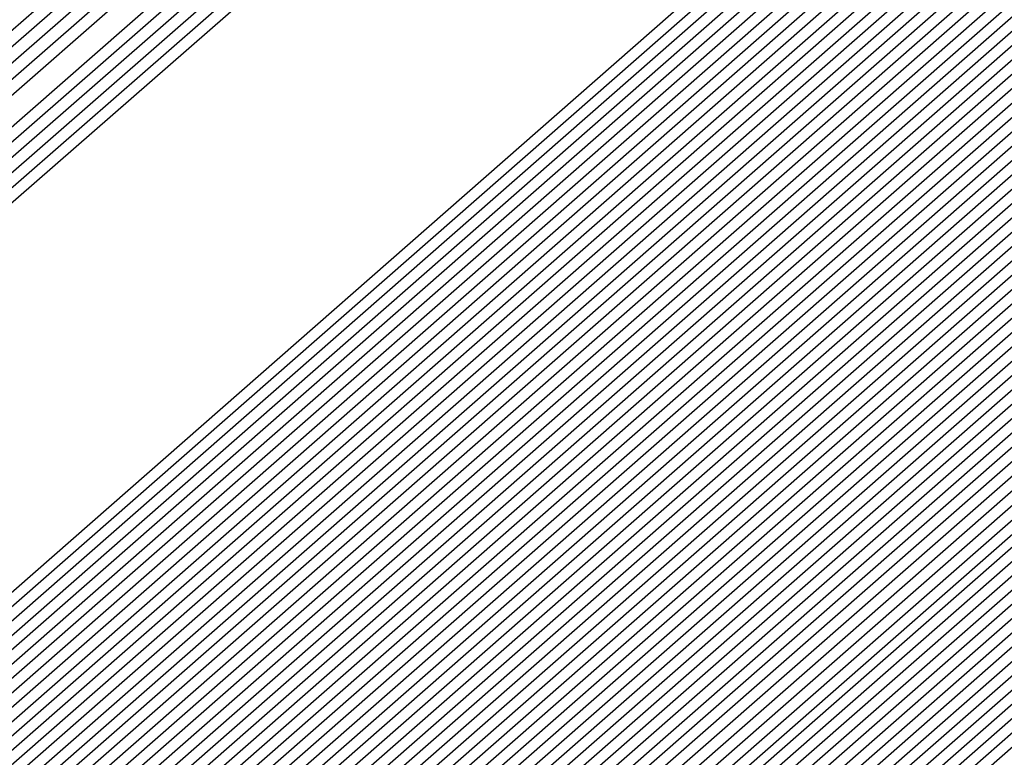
# Model space of a CAD drawing. Extents: x 3249832 to 3255657, y 13789405 to 13793316.
# Tile 1029 of 1056: x 3253212.9001 to 3253212.9677, y 13791261.451 to 13791261.5016. Entities that reach past the tile are written whole.
import ezdxf

# ---------------------------------------------------------------- set-up
doc = ezdxf.new("R2010")
doc.units = 0
doc.header["$LTSCALE"] = 100
doc.header["$MEASUREMENT"] = 0
for name, color, linetype in [('GRATIO_03231_CON', 1, 'CONTINUOUS'), ('GRATIO_0323_ICON', 1, 'CONTINUOUS'), ('TARGETS_EAST', 7, 'CONTINUOUS')]:
    doc.layers.add(name, color=color, linetype=linetype)

# ---------------------------------------------------------------- blocks, each defined once
blk = doc.blocks.new('Gratio_032316_contours')
at = {"layer": 'GRATIO_03231_CON', "color": 1, "linetype": 'Continuous', "flags": 128}
for points in [[(3253179.550267, 13791232.395029), (3253186.874414, 13791238.770013), (3253201.477501, 13791251.518979), (3253219.208231, 13791267.007142), (3253234.457627, 13791280.32933), (3253243.000283, 13791287.791533), (3253246.145111, 13791290.544398), (3253246.584601, 13791290.949743), (3253247.021869, 13791291.379004), (3253250.202537, 13791294.242122), (3253258.882853, 13791301.95866), (3253274.442625, 13791315.738665), (3253292.755901, 13791331.954127), (3253308.320283, 13791345.767528)], [(3253180.165438, 13791232.938016), (3253187.284875, 13791239.131551), (3253201.725162, 13791251.736777), (3253219.339021, 13791267.122277), (3253234.513145, 13791280.378622), (3253243.016437, 13791287.806466), (3253246.146682, 13791290.546762), (3253246.583888, 13791290.950539), (3253247.016449, 13791291.376392), (3253250.166335, 13791294.21318), (3253258.763902, 13791301.857324), (3253274.176051, 13791315.507242), (3253292.315837, 13791331.569332), (3253307.732852, 13791345.251979)], [(3253180.780609, 13791233.481003), (3253187.695336, 13791239.493089), (3253201.972823, 13791251.954576), (3253219.469811, 13791267.237409), (3253234.568663, 13791280.427913), (3253243.03259, 13791287.821399), (3253246.148254, 13791290.549125), (3253246.583174, 13791290.951335), (3253247.01103, 13791291.37378), (3253250.130132, 13791294.184237), (3253258.64495, 13791301.755989), (3253273.909475, 13791315.27582), (3253291.875768, 13791331.184533), (3253307.145422, 13791344.736429)], [(3253181.395779, 13791234.02399), (3253188.105796, 13791239.854627), (3253202.220483, 13791252.172373), (3253219.600605, 13791267.352541), (3253234.62418, 13791280.477205), (3253243.048743, 13791287.836333), (3253246.149825, 13791290.551488), (3253246.582461, 13791290.952131), (3253247.00561, 13791291.371168), (3253250.09393, 13791294.155295), (3253258.525999, 13791301.654654), (3253273.642899, 13791315.044399), (3253291.435703, 13791330.799734), (3253306.557991, 13791344.22088)]]:
    blk.add_lwpolyline(points, dxfattribs=at)
at = {"layer": 'GRATIO_03231_CON', "color": 5, "linetype": 'Continuous', "flags": 128}
for points in [[(3253178.319926, 13791231.309054), (3253186.053494, 13791238.046937), (3253200.982177, 13791251.083383), (3253218.946651, 13791266.776878), (3253234.346592, 13791280.230748), (3253242.967977, 13791287.761666), (3253246.141969, 13791290.539672), (3253246.586028, 13791290.948151), (3253247.021068, 13791291.373941), (3253250.18182, 13791294.217704), (3253258.80647, 13791301.883558), (3253274.269372, 13791315.565571), (3253292.489554, 13791331.617619), (3253308.022214, 13791345.183537)], [(3253177.704756, 13791230.766067), (3253185.643033, 13791237.685398), (3253200.734516, 13791250.865585), (3253218.815861, 13791266.661746), (3253234.291074, 13791280.181456), (3253242.951823, 13791287.746732), (3253246.140397, 13791290.537309), (3253246.586741, 13791290.947355), (3253247.014362, 13791291.365837), (3253250.12102, 13791294.160915), (3253258.59804, 13791301.695547), (3253273.796257, 13791315.143359), (3253291.704555, 13791330.920638), (3253306.971337, 13791344.254342)], [(3253177.089585, 13791230.22308), (3253185.232573, 13791237.323861), (3253200.486855, 13791250.647788), (3253218.685071, 13791266.546611), (3253234.235555, 13791280.132165), (3253242.93567, 13791287.731799), (3253246.138826, 13791290.534946), (3253246.587455, 13791290.946559), (3253247.007656, 13791291.357733), (3253250.060221, 13791294.104125), (3253258.389611, 13791301.507537), (3253273.323142, 13791314.721148), (3253290.919561, 13791330.223658), (3253305.920461, 13791343.325148)], [(3253176.474414, 13791229.680093), (3253184.822112, 13791236.962323), (3253200.239195, 13791250.429989), (3253218.554281, 13791266.431479), (3253234.180037, 13791280.082873), (3253242.919516, 13791287.716865), (3253246.137255, 13791290.532583), (3253246.588168, 13791290.945763), (3253247.000951, 13791291.349628), (3253249.999421, 13791294.047336), (3253258.181181, 13791301.319527), (3253272.850028, 13791314.298938), (3253290.134562, 13791329.526677), (3253304.869584, 13791342.395954)], [(3253175.244073, 13791228.594119), (3253184.001191, 13791236.239247), (3253199.743873, 13791249.994392), (3253218.292697, 13791266.201212), (3253234.069002, 13791279.984291), (3253242.887209, 13791287.686999), (3253246.134112, 13791290.527856), (3253246.589595, 13791290.944171), (3253246.987539, 13791291.33342), (3253249.877822, 13791293.933757), (3253257.764321, 13791300.943507), (3253271.903798, 13791313.454514), (3253288.564569, 13791328.132716), (3253302.767831, 13791340.537565)], [(3253196.577061, 13791247.036147), (3253203.471051, 13791253.193803), (3253218.759506, 13791266.601258), (3253234.069714, 13791279.984133), (3253242.887716, 13791287.686623), (3253246.134624, 13791290.527313), (3253246.590308, 13791290.943375), (3253246.980833, 13791291.325315), (3253249.817023, 13791293.876967), (3253257.555891, 13791300.755497), (3253271.430682, 13791313.032305), (3253287.77957, 13791327.435736), (3253301.716954, 13791339.608371)], [(3253196.710569, 13791247.152543), (3253203.58621, 13791253.293811), (3253218.83398, 13791266.665582), (3253234.103448, 13791280.012829), (3253242.898008, 13791287.694797), (3253246.136358, 13791290.527838), (3253246.591022, 13791290.942579), (3253246.974128, 13791291.317211), (3253249.756224, 13791293.820178), (3253257.347461, 13791300.567486), (3253270.957567, 13791312.610093), (3253286.994572, 13791326.738755), (3253300.666077, 13791338.679176)], [(3253196.844077, 13791247.26894), (3253203.701371, 13791253.393818), (3253218.908454, 13791266.729905), (3253234.137183, 13791280.041526), (3253242.9083, 13791287.702971), (3253246.138093, 13791290.528363), (3253246.591735, 13791290.941783), (3253246.967422, 13791291.309107), (3253249.695424, 13791293.763388), (3253257.139032, 13791300.379476), (3253270.484453, 13791312.187881), (3253286.209573, 13791326.041774), (3253299.615201, 13791337.749981)], [(3253197.111093, 13791247.501735), (3253203.931691, 13791253.593836), (3253219.057401, 13791266.858547), (3253234.204654, 13791280.09892), (3253242.928884, 13791287.71932), (3253246.141561, 13791290.529414), (3253246.593162, 13791290.940191), (3253246.954011, 13791291.292898), (3253249.573825, 13791293.649809), (3253256.722172, 13791300.003456), (3253269.538223, 13791311.34346), (3253284.63958, 13791324.647813), (3253297.513447, 13791335.891592)], [(3253197.244601, 13791247.618131), (3253204.046851, 13791253.693843), (3253219.131875, 13791266.92287), (3253234.238388, 13791280.127617), (3253242.939176, 13791287.727494), (3253246.143296, 13791290.529939), (3253246.593875, 13791290.939395), (3253246.947305, 13791291.284794), (3253249.513026, 13791293.59302), (3253256.513742, 13791299.815445), (3253269.065109, 13791310.92125), (3253283.854581, 13791323.950833), (3253296.46257, 13791334.962398)], [(3253197.378109, 13791247.734529), (3253204.162012, 13791253.793851), (3253219.206348, 13791266.987193), (3253234.272124, 13791280.156313), (3253242.949468, 13791287.735668), (3253246.14503, 13791290.530465), (3253246.594589, 13791290.9386), (3253246.940599, 13791291.27669), (3253249.452226, 13791293.53623), (3253256.305312, 13791299.627435), (3253268.591994, 13791310.499038), (3253283.069583, 13791323.253852), (3253295.411694, 13791334.033204)], [(3253197.511617, 13791247.850926), (3253204.277171, 13791253.893859), (3253219.280822, 13791267.051512), (3253234.305859, 13791280.18501), (3253242.95976, 13791287.743843), (3253246.146765, 13791290.53099), (3253246.595302, 13791290.937804), (3253246.933893, 13791291.268586), (3253249.391427, 13791293.479441), (3253256.096882, 13791299.439425), (3253268.118879, 13791310.076826), (3253282.284588, 13791322.55687), (3253294.360818, 13791333.104009)], [(3253197.778633, 13791248.083719), (3253204.507492, 13791254.093876), (3253219.429769, 13791267.180159), (3253234.373329, 13791280.242404), (3253242.980343, 13791287.760191), (3253246.150233, 13791290.532041), (3253246.596729, 13791290.936212), (3253246.920482, 13791291.252377), (3253249.269828, 13791293.365862), (3253255.680023, 13791299.063404), (3253267.172648, 13791309.232405), (3253280.714591, 13791321.162909), (3253292.259064, 13791331.24562), (3253298.86322, 13791336.863506)], [(3253197.912141, 13791248.200117), (3253204.622651, 13791254.193883), (3253219.504243, 13791267.244478), (3253234.407064, 13791280.271101), (3253242.990635, 13791287.768365), (3253246.151968, 13791290.532566), (3253246.597442, 13791290.935416), (3253246.913776, 13791291.244273), (3253249.209028, 13791293.309072), (3253255.471593, 13791298.875394), (3253266.699533, 13791308.810193), (3253279.929596, 13791320.465926), (3253291.208188, 13791330.316426), (3253297.66843, 13791335.812021)], [(3253198.045649, 13791248.316514), (3253204.737812, 13791254.293891), (3253219.578716, 13791267.308801), (3253234.440798, 13791280.299798), (3253243.000927, 13791287.77654), (3253246.153702, 13791290.533091), (3253246.598156, 13791290.93462), (3253246.907071, 13791291.236168), (3253249.148229, 13791293.252283), (3253255.263163, 13791298.687384), (3253266.226419, 13791308.387983), (3253279.144597, 13791319.768946), (3253290.157311, 13791329.387232), (3253296.473639, 13791334.760535)], [(3253198.179157, 13791248.43291), (3253204.852971, 13791254.393901), (3253219.65319, 13791267.373124), (3253234.474533, 13791280.328495), (3253243.011219, 13791287.784714), (3253246.155437, 13791290.533616), (3253246.598869, 13791290.933824), (3253246.900365, 13791291.228064), (3253249.087429, 13791293.195493), (3253255.054733, 13791298.499374), (3253265.753304, 13791307.965772), (3253278.359599, 13791319.071965), (3253289.106434, 13791328.458038), (3253295.27885, 13791333.70905)], [(3253198.446173, 13791248.665705), (3253205.083292, 13791254.593916), (3253219.802137, 13791267.501766), (3253234.542003, 13791280.385889), (3253243.031803, 13791287.801062), (3253246.158905, 13791290.534667), (3253246.600296, 13791290.932232), (3253246.886954, 13791291.211856), (3253248.96583, 13791293.081914), (3253254.637874, 13791298.123353), (3253264.807075, 13791307.12135), (3253276.789604, 13791317.678004), (3253287.004681, 13791326.599649), (3253292.889269, 13791331.606079), (3253295.951331, 13791334.070942)], [(3253198.579681, 13791248.782102), (3253205.198453, 13791254.693924), (3253219.876611, 13791267.566089), (3253234.575738, 13791280.414585), (3253243.042095, 13791287.809237), (3253246.16064, 13791290.535192), (3253246.60101, 13791290.931436), (3253246.880248, 13791291.203751), (3253248.905031, 13791293.025125), (3253254.429444, 13791297.935343), (3253264.33396, 13791306.699138), (3253276.004607, 13791316.981023), (3253285.953804, 13791325.670454), (3253291.694479, 13791330.554594), (3253294.7416, 13791333.011419)], [(3253198.713189, 13791248.898498), (3253205.313612, 13791254.793933), (3253219.951085, 13791267.630412), (3253234.609474, 13791280.443283), (3253243.052387, 13791287.817411), (3253246.162374, 13791290.535718), (3253246.601723, 13791290.93064), (3253246.873542, 13791291.195647), (3253248.844232, 13791292.968335), (3253254.221014, 13791297.747333), (3253263.860844, 13791306.276928), (3253275.21961, 13791316.284043), (3253284.902928, 13791324.74126), (3253290.499689, 13791329.503109), (3253293.53187, 13791331.951897)], [(3253198.846697, 13791249.014895), (3253205.428774, 13791254.893941), (3253220.025558, 13791267.694732), (3253234.643209, 13791280.47198), (3253243.062679, 13791287.825585), (3253246.164109, 13791290.536243), (3253246.602436, 13791290.929844), (3253246.866836, 13791291.187543), (3253248.783432, 13791292.911546), (3253254.012584, 13791297.559322), (3253263.387729, 13791305.854716), (3253274.434612, 13791315.58706), (3253283.852051, 13791323.812065), (3253289.304899, 13791328.451623), (3253292.322139, 13791330.892375), (3253295.398785, 13791333.387147)], [(3253199.113713, 13791249.247691), (3253205.659094, 13791255.093956), (3253220.174506, 13791267.823378), (3253234.710679, 13791280.529373), (3253243.083262, 13791287.841934), (3253246.167577, 13791290.537293), (3253246.603863, 13791290.928252), (3253246.853425, 13791291.171334), (3253248.661833, 13791292.797967), (3253253.595725, 13791297.183302), (3253262.4415, 13791305.010294), (3253272.864616, 13791314.193099), (3253281.750298, 13791321.953677), (3253286.915319, 13791326.348653), (3253289.902678, 13791328.77333), (3253293.186926, 13791331.457682)], [(3253199.247221, 13791249.364086), (3253205.774253, 13791255.193966), (3253220.248979, 13791267.887697), (3253234.744414, 13791280.558071), (3253243.093554, 13791287.850108), (3253246.169312, 13791290.537819), (3253246.604577, 13791290.927456), (3253246.846719, 13791291.16323), (3253248.601034, 13791292.741177), (3253253.387295, 13791296.995292), (3253261.968385, 13791304.588083), (3253272.07962, 13791313.496119), (3253280.699421, 13791321.024482), (3253285.720529, 13791325.297167), (3253288.692948, 13791327.713808), (3253292.080997, 13791330.492949), (3253297.619173, 13791335.1971)], [(3253199.380729, 13791249.480484), (3253205.889415, 13791255.293974), (3253220.323453, 13791267.95202), (3253234.778148, 13791280.586767), (3253243.103846, 13791287.858282), (3253246.171046, 13791290.538344), (3253246.60529, 13791290.92666), (3253246.840014, 13791291.155126), (3253248.540234, 13791292.684388), (3253253.178865, 13791296.807282), (3253261.495269, 13791304.165872), (3253271.294621, 13791312.799138), (3253279.648544, 13791320.095288), (3253284.525739, 13791324.245682), (3253287.483217, 13791326.654286), (3253290.975067, 13791329.528217), (3253296.715246, 13791334.410219)], [(3253199.514237, 13791249.596881), (3253206.004574, 13791255.393981), (3253220.397926, 13791268.016343), (3253234.811884, 13791280.615464), (3253243.114138, 13791287.866456), (3253246.172781, 13791290.538869), (3253246.606003, 13791290.925864), (3253246.833308, 13791291.147021), (3253248.479435, 13791292.627598), (3253252.970435, 13791296.619271), (3253261.022155, 13791303.743661), (3253270.509624, 13791312.102158), (3253278.597668, 13791319.166094), (3253283.330949, 13791323.194197), (3253286.273487, 13791325.594763), (3253289.869138, 13791328.563484), (3253295.81132, 13791333.62334)], [(3253199.781252, 13791249.829674), (3253206.234894, 13791255.593998), (3253220.546874, 13791268.144986), (3253234.879353, 13791280.672858), (3253243.134722, 13791287.882805), (3253246.176249, 13791290.53992), (3253246.60743, 13791290.924272), (3253246.819896, 13791291.130813), (3253248.357836, 13791292.514019), (3253252.553575, 13791296.243251), (3253260.075926, 13791302.899239), (3253268.939629, 13791310.708195), (3253276.495915, 13791317.307705), (3253280.941369, 13791321.091226), (3253283.854026, 13791323.475719), (3253287.657279, 13791326.63402), (3253294.003467, 13791332.049579)], [(3253199.91476, 13791249.946072), (3253206.350054, 13791255.694006), (3253220.621347, 13791268.209309), (3253234.913089, 13791280.701555), (3253243.145014, 13791287.890979), (3253246.177984, 13791290.540445), (3253246.608144, 13791290.923477), (3253246.813191, 13791291.122709), (3253248.297036, 13791292.45723), (3253252.345146, 13791296.055241), (3253259.60281, 13791302.477028), (3253268.154633, 13791310.011214), (3253275.445038, 13791316.37851), (3253279.746579, 13791320.03974), (3253282.644295, 13791322.416197), (3253286.55135, 13791325.669287), (3253293.099541, 13791331.2627), (3253300.795214, 13791337.869235)], [(3253200.048268, 13791250.062469), (3253206.465215, 13791255.794014), (3253220.695821, 13791268.273632), (3253234.946824, 13791280.730252), (3253243.155306, 13791287.899153), (3253246.179718, 13791290.540971), (3253246.608857, 13791290.922681), (3253246.806485, 13791291.114604), (3253248.236237, 13791292.40044), (3253252.136716, 13791295.86723), (3253259.129695, 13791302.054816), (3253267.369634, 13791309.314234), (3253274.394161, 13791315.449316), (3253278.551789, 13791318.988255), (3253281.434565, 13791321.356674), (3253285.44542, 13791324.704555), (3253292.195614, 13791330.475819), (3253300.12972, 13791337.290156)], [(3253200.181776, 13791250.178867), (3253206.580374, 13791255.894021), (3253220.770295, 13791268.337951), (3253234.980558, 13791280.758949), (3253243.165597, 13791287.907327), (3253246.181453, 13791290.541496), (3253246.609571, 13791290.921885), (3253246.799779, 13791291.1065), (3253248.175437, 13791292.34365), (3253251.928286, 13791295.67922), (3253258.656581, 13791301.632605), (3253266.584637, 13791308.617253), (3253273.343284, 13791314.520121), (3253277.356999, 13791317.93677), (3253280.224834, 13791320.297152), (3253284.339491, 13791323.739822), (3253291.291688, 13791329.688939), (3253299.464229, 13791336.711079)], [(3253200.448792, 13791250.41166), (3253206.810695, 13791256.094039), (3253220.919242, 13791268.466597), (3253235.048029, 13791280.816343), (3253243.186181, 13791287.923676), (3253246.184922, 13791290.542546), (3253246.610997, 13791290.920293), (3253246.786368, 13791291.090291), (3253248.053838, 13791292.230072), (3253251.511426, 13791295.3032), (3253257.71035, 13791300.788183), (3253265.014642, 13791307.223292), (3253271.241531, 13791312.661733), (3253274.967419, 13791315.833799), (3253277.805373, 13791318.178108), (3253282.127631, 13791321.810358), (3253289.483835, 13791328.115179), (3253298.133244, 13791335.552923)], [(3253200.5823, 13791250.528057), (3253206.925856, 13791256.194046), (3253220.993715, 13791268.530917), (3253235.081764, 13791280.845039), (3253243.196473, 13791287.93185), (3253246.186656, 13791290.543072), (3253246.611711, 13791290.919497), (3253246.779662, 13791291.082187), (3253247.993039, 13791292.173282), (3253251.302996, 13791295.11519), (3253257.237236, 13791300.365972), (3253264.229644, 13791306.52631), (3253270.190655, 13791311.732538), (3253273.772629, 13791314.782314), (3253276.595643, 13791317.118585), (3253281.021702, 13791320.845625), (3253288.579908, 13791327.328299), (3253297.467752, 13791334.973846)], [(3253200.715808, 13791250.644455), (3253207.041015, 13791256.294056), (3253221.068189, 13791268.59524), (3253235.115498, 13791280.873737), (3253243.206765, 13791287.940024), (3253246.18839, 13791290.543597), (3253246.612424, 13791290.918701), (3253246.772956, 13791291.074083), (3253247.93224, 13791292.116492), (3253251.094567, 13791294.927179), (3253256.764121, 13791299.943761), (3253263.444647, 13791305.82933), (3253269.139778, 13791310.803344), (3253272.577839, 13791313.730828), (3253275.385912, 13791316.059063), (3253279.915773, 13791319.880893), (3253287.675982, 13791326.541418), (3253296.802261, 13791334.394769)], [(3253200.849316, 13791250.760851), (3253207.156176, 13791256.394064), (3253221.142663, 13791268.659563), (3253235.149234, 13791280.902434), (3253243.217057, 13791287.948199), (3253246.190125, 13791290.544122), (3253246.613138, 13791290.917905), (3253246.766251, 13791291.065979), (3253247.87144, 13791292.059703), (3253250.886137, 13791294.739169), (3253256.291006, 13791299.52155), (3253262.659648, 13791305.132348), (3253268.088901, 13791309.87415), (3253271.383048, 13791312.679343), (3253274.176182, 13791314.999541), (3253278.809843, 13791318.91616), (3253286.772056, 13791325.754539), (3253296.136767, 13791333.81569)], [(3253201.116332, 13791250.993646), (3253207.386497, 13791256.594079), (3253221.29161, 13791268.788205), (3253235.216703, 13791280.959827), (3253243.237641, 13791287.964547), (3253246.193594, 13791290.545173), (3253246.614564, 13791290.916313), (3253246.752839, 13791291.04977), (3253247.749841, 13791291.946124), (3253250.469277, 13791294.363148), (3253255.344776, 13791298.677128), (3253261.089654, 13791303.738387), (3253265.987148, 13791308.015761), (3253268.993468, 13791310.576372), (3253271.756721, 13791312.880496), (3253276.597984, 13791316.986696), (3253284.964203, 13791324.180778), (3253294.805784, 13791332.657536)], [(3253201.24984, 13791251.110043), (3253207.501656, 13791256.694088), (3253221.366084, 13791268.852528), (3253235.250439, 13791280.988525), (3253243.247933, 13791287.972721), (3253246.195328, 13791290.545698), (3253246.615278, 13791290.915517), (3253246.746134, 13791291.041666), (3253247.689042, 13791291.889334), (3253250.260847, 13791294.175138), (3253254.871662, 13791298.254917), (3253260.304656, 13791303.041406), (3253264.936271, 13791307.086566), (3253267.798678, 13791309.524887), (3253270.54699, 13791311.820974), (3253275.492055, 13791316.021963), (3253284.060277, 13791323.393899), (3253294.140291, 13791332.078457)], [(3253201.383348, 13791251.226439), (3253207.616817, 13791256.794096), (3253221.440557, 13791268.916851), (3253235.284174, 13791281.017221), (3253243.258224, 13791287.980896), (3253246.197062, 13791290.546223), (3253246.615991, 13791290.914721), (3253246.739428, 13791291.033562), (3253247.628242, 13791291.832545), (3253250.052417, 13791293.987128), (3253254.398546, 13791297.832706), (3253259.519659, 13791302.344425), (3253263.885395, 13791306.157372), (3253266.603888, 13791308.473402), (3253269.33726, 13791310.761452), (3253274.386125, 13791315.057231), (3253283.156349, 13791322.607018), (3253293.474799, 13791331.49938)], [(3253201.516856, 13791251.342836), (3253207.731977, 13791256.894104), (3253221.515031, 13791268.98117), (3253235.317908, 13791281.045918), (3253243.268516, 13791287.98907), (3253246.198797, 13791290.546749), (3253246.616705, 13791290.913925), (3253246.732722, 13791291.025457), (3253247.567443, 13791291.775755), (3253249.843988, 13791293.799118), (3253253.925432, 13791297.410495), (3253258.734661, 13791301.647445), (3253262.834518, 13791305.228178), (3253265.409098, 13791307.421916), (3253268.127529, 13791309.701929), (3253273.280196, 13791314.092498), (3253282.252423, 13791321.820138), (3253292.809306, 13791330.920303), (3253301.810882, 13791338.630682)], [(3253201.783872, 13791251.575631), (3253207.962297, 13791257.094121), (3253221.663978, 13791269.109817), (3253235.385379, 13791281.103312), (3253243.2891, 13791288.005418), (3253246.202266, 13791290.547799), (3253246.618132, 13791290.912333), (3253246.719311, 13791291.009249), (3253247.445844, 13791291.662176), (3253249.427128, 13791293.423097), (3253252.979202, 13791296.566073), (3253257.164667, 13791300.253483), (3253260.732765, 13791303.369789), (3253263.019518, 13791305.318945), (3253265.708069, 13791307.582885), (3253271.068337, 13791312.163033), (3253280.44457, 13791320.246378), (3253291.478323, 13791329.762148), (3253300.885471, 13791337.825133)], [(3253201.91738, 13791251.692027), (3253208.077456, 13791257.194129), (3253221.738452, 13791269.174136), (3253235.419113, 13791281.132009), (3253243.299392, 13791288.013593), (3253246.204, 13791290.548325), (3253246.618845, 13791290.911537), (3253246.712605, 13791291.001144), (3253247.385044, 13791291.605387), (3253249.218698, 13791293.235087), (3253252.506087, 13791296.143862), (3253256.379669, 13791299.556502), (3253259.681888, 13791302.440594), (3253261.824728, 13791304.26746), (3253264.498338, 13791306.523363), (3253269.962407, 13791311.198301), (3253279.540643, 13791319.459498), (3253290.812829, 13791329.183071), (3253300.422766, 13791337.422359)], [(3253202.050886, 13791251.808424), (3253208.192618, 13791257.294136), (3253221.812925, 13791269.238459), (3253235.452849, 13791281.160706), (3253243.309684, 13791288.021767), (3253246.205734, 13791290.54885), (3253246.619558, 13791290.910741), (3253246.705899, 13791290.99304), (3253247.324245, 13791291.548597), (3253249.010269, 13791293.047077), (3253252.032972, 13791295.72165), (3253255.594672, 13791298.859521), (3253258.631011, 13791301.5114), (3253260.629938, 13791303.215975), (3253263.288608, 13791305.46384), (3253268.856478, 13791310.233569), (3253278.636718, 13791318.672617), (3253290.147338, 13791328.603992), (3253299.96006, 13791337.019585)], [(3253222.189727, 13791268.956195), (3253208.471011, 13791257.206985), (3253202.184394, 13791251.924823), (3253202.184394, 13791251.924822), (3253208.307777, 13791257.394144), (3253221.887399, 13791269.302782)], [(3253222.336854, 13791269.086923), (3253208.700353, 13791257.408126), (3253202.451409, 13791252.157615), (3253202.45141, 13791252.157615), (3253208.538097, 13791257.594161), (3253222.036346, 13791269.431424)], [(3253222.410417, 13791269.152286), (3253208.815023, 13791257.508695), (3253202.584921, 13791252.274011), (3253202.584918, 13791252.274013), (3253208.653258, 13791257.694169), (3253222.11082, 13791269.495747)], [(3253222.483981, 13791269.217651), (3253208.92969, 13791257.609264), (3253202.718428, 13791252.390411), (3253202.718426, 13791252.39041), (3253208.768418, 13791257.794177), (3253222.185294, 13791269.560071)], [(3253222.557544, 13791269.283014), (3253209.044361, 13791257.709832), (3253202.851936, 13791252.506807), (3253202.851934, 13791252.506806), (3253208.883579, 13791257.894186), (3253222.259767, 13791269.62439)], [(3253222.704671, 13791269.413741), (3253209.273702, 13791257.91097), (3253203.118951, 13791252.739602), (3253203.11895, 13791252.739601), (3253209.113899, 13791258.094202), (3253222.408715, 13791269.753036)], [(3253222.778233, 13791269.479104), (3253209.388373, 13791258.011542), (3253203.252459, 13791252.855998), (3253203.252458, 13791252.855998), (3253209.229059, 13791258.194209), (3253222.483188, 13791269.817355)], [(3253222.851796, 13791269.544469), (3253209.503043, 13791258.112111), (3253203.385966, 13791252.972394), (3253203.385966, 13791252.972394), (3253209.34422, 13791258.294219), (3253222.557662, 13791269.881678)], [(3253222.92536, 13791269.609832), (3253209.617714, 13791258.21268), (3253203.519474, 13791253.08879), (3253203.519474, 13791253.088791), (3253209.459379, 13791258.394226), (3253222.632135, 13791269.946001)], [(3253294.555932, 13791331.784818), (3253282.651333, 13791321.302735), (3253268.603203, 13791309.014447), (3253256.633797, 13791298.600272), (3253249.913733, 13791292.816087), (3253247.407106, 13791290.719974), (3253247.026376, 13791290.445568), (3253246.628672, 13791290.097267), (3253243.849802, 13791287.662521), (3253236.270245, 13791281.099544), (3253223.072487, 13791269.740559), (3253209.847055, 13791258.413819), (3253203.786489, 13791253.321586), (3253203.78649, 13791253.321586), (3253209.689707, 13791258.594234), (3253222.78114, 13791270.074575), (3253235.891608, 13791281.53353), (3253243.79641, 13791288.432975), (3253249.048806, 13791292.998606), (3253256.146548, 13791299.147074), (3253268.135158, 13791309.529006), (3253282.251274, 13791321.730918), (3253294.279297, 13791332.073309)], [(3253294.303412, 13791331.566983), (3253282.46184, 13791321.140397), (3253268.488083, 13791308.917171), (3253256.582029, 13791298.558148), (3253249.897517, 13791292.804611), (3253247.40414, 13791290.719612), (3253247.02543, 13791290.446644), (3253246.629001, 13791290.099378), (3253243.858784, 13791287.672183), (3253236.302787, 13791281.129602), (3253223.14605, 13791269.805922), (3253209.961726, 13791258.514388), (3253203.919997, 13791253.437981), (3253203.919998, 13791253.437982), (3253209.804872, 13791258.694236), (3253222.855652, 13791270.138852), (3253235.925472, 13791281.562076), (3253243.805117, 13791288.439206), (3253249.036009, 13791292.985734), (3253256.097231, 13791299.102201), (3253268.022476, 13791309.42905), (3253282.06389, 13791321.566318), (3253294.028242, 13791331.853946)], [(3253294.050892, 13791331.349147), (3253282.272347, 13791320.978058), (3253268.372959, 13791308.819897), (3253256.53026, 13791298.516025), (3253249.8813, 13791292.793135), (3253247.401173, 13791290.719249), (3253247.024485, 13791290.447721), (3253246.629331, 13791290.101489), (3253243.867765, 13791287.681844), (3253236.335328, 13791281.15966), (3253223.219613, 13791269.871285), (3253210.076396, 13791258.614957), (3253204.053508, 13791253.554381), (3253204.053506, 13791253.554379), (3253209.920037, 13791258.79424), (3253222.930167, 13791270.20313), (3253235.959336, 13791281.590624), (3253243.813823, 13791288.445438), (3253249.023211, 13791292.972861), (3253256.047914, 13791299.057326), (3253267.909792, 13791309.329092), (3253281.876511, 13791321.401718), (3253293.777187, 13791331.634584)], [(3253293.798373, 13791331.131311), (3253282.082854, 13791320.815718), (3253268.257836, 13791308.722622), (3253256.478491, 13791298.473901), (3253249.865083, 13791292.781659), (3253247.398206, 13791290.718887), (3253247.023539, 13791290.448797), (3253246.629661, 13791290.1036), (3253243.876746, 13791287.691505), (3253236.367871, 13791281.189718), (3253223.293177, 13791269.93665), (3253210.191067, 13791258.715525), (3253204.187016, 13791253.670777), (3253204.187014, 13791253.670777), (3253210.035202, 13791258.894242), (3253223.004679, 13791270.267407), (3253235.993201, 13791281.619171), (3253243.82253, 13791288.45167), (3253249.010414, 13791292.959989), (3253255.998597, 13791299.012453), (3253267.79711, 13791309.229136), (3253281.689131, 13791321.237116), (3253293.526131, 13791331.41522)], [(3253281.703867, 13791320.491041), (3253268.027588, 13791308.528072), (3253256.374954, 13791298.389654), (3253249.83265, 13791292.758707), (3253247.392273, 13791290.718163), (3253247.021649, 13791290.45095), (3253246.63032, 13791290.107823), (3253243.894709, 13791287.710827), (3253236.432955, 13791281.249833), (3253223.440304, 13791270.067378), (3253210.420408, 13791258.916665), (3253204.454031, 13791253.903573), (3253204.45403, 13791253.90357), (3253210.265496, 13791259.094286), (3253223.15342, 13791270.396274), (3253236.059978, 13791281.677323), (3253243.494674, 13791288.169109), (3253246.236293, 13791290.558915), (3253246.630942, 13791290.897916), (3253246.976878, 13791291.192818), (3253249.380962, 13791293.27243), (3253255.902209, 13791298.921086), (3253267.57241, 13791309.028745), (3253281.314456, 13791320.907856)], [(3253281.514374, 13791320.328701), (3253267.912464, 13791308.430798), (3253256.323186, 13791298.34753), (3253249.816433, 13791292.747232), (3253247.389307, 13791290.7178), (3253247.020703, 13791290.452026), (3253246.63065, 13791290.109934), (3253243.90369, 13791287.720489), (3253236.465497, 13791281.279891), (3253223.513867, 13791270.132741), (3253210.535079, 13791259.017233), (3253204.587539, 13791254.019969), (3253204.587538, 13791254.019968), (3253210.380657, 13791259.194295), (3253223.22789, 13791270.460601), (3253236.093697, 13791281.706031), (3253243.504926, 13791288.177315), (3253246.237927, 13791290.559532), (3253246.631434, 13791290.897348), (3253246.975681, 13791291.190435), (3253249.366914, 13791293.25849), (3253255.852885, 13791298.876217), (3253267.459724, 13791308.928789), (3253281.127076, 13791320.743256)], [(3253281.324881, 13791320.166363), (3253267.797344, 13791308.333522), (3253256.271417, 13791298.305406), (3253249.800217, 13791292.735756), (3253247.38634, 13791290.717438), (3253247.019758, 13791290.453103), (3253246.630979, 13791290.112045), (3253243.912671, 13791287.73015), (3253236.498039, 13791281.309949), (3253223.587429, 13791270.198103), (3253210.64975, 13791259.117804), (3253204.721046, 13791254.136365), (3253204.721046, 13791254.136365), (3253210.495817, 13791259.294303), (3253223.302356, 13791270.524924), (3253236.127417, 13791281.734739), (3253243.515178, 13791288.185521), (3253246.239562, 13791290.56015), (3253246.631926, 13791290.896781), (3253246.974483, 13791291.188052), (3253249.352866, 13791293.24455), (3253255.803561, 13791298.831348), (3253267.347038, 13791308.828835), (3253280.939697, 13791320.578654)], [(3253281.135387, 13791320.004024), (3253267.68222, 13791308.236247), (3253256.219649, 13791298.263283), (3253249.784, 13791292.72428), (3253247.383374, 13791290.717076), (3253247.018812, 13791290.454179), (3253246.631309, 13791290.114156), (3253243.921652, 13791287.739811), (3253236.530581, 13791281.340006), (3253223.660992, 13791270.263468), (3253210.76442, 13791259.218373), (3253204.854554, 13791254.25276), (3253204.854554, 13791254.252763), (3253210.610976, 13791259.394313), (3253223.376826, 13791270.589251), (3253236.161137, 13791281.763447), (3253243.52543, 13791288.193726), (3253246.241196, 13791290.560768), (3253246.632418, 13791290.896213), (3253246.973286, 13791291.185668), (3253249.338818, 13791293.230609), (3253255.754237, 13791298.786479), (3253267.234354, 13791308.728879), (3253280.752313, 13791320.414054)], [(3253267.451973, 13791308.041697), (3253256.116111, 13791298.179035), (3253249.751567, 13791292.701328), (3253247.377441, 13791290.716351), (3253247.016922, 13791290.456332), (3253246.631968, 13791290.118378), (3253243.939615, 13791287.759133), (3253236.595665, 13791281.400121), (3253223.808119, 13791270.394196), (3253210.993761, 13791259.419512), (3253205.121569, 13791254.485556), (3253205.12157, 13791254.485556), (3253210.841294, 13791259.59433), (3253223.525766, 13791270.717901), (3253236.228576, 13791281.820863), (3253243.545933, 13791288.210138), (3253246.244464, 13791290.562004), (3253246.633402, 13791290.895078), (3253246.970892, 13791291.180901), (3253249.310721, 13791293.202729), (3253255.655588, 13791298.696741), (3253267.008982, 13791308.528971)], [(3253267.336849, 13791307.944423), (3253256.064342, 13791298.136912), (3253249.73535, 13791292.689852), (3253247.374474, 13791290.715989), (3253247.015976, 13791290.457408), (3253246.632298, 13791290.120489), (3253243.948596, 13791287.768794), (3253236.628207, 13791281.430179), (3253223.881683, 13791270.459559), (3253211.108432, 13791259.520081), (3253205.255077, 13791254.601952), (3253205.255078, 13791254.601953), (3253210.956454, 13791259.694338), (3253223.600232, 13791270.782228), (3253236.262295, 13791281.84957), (3253243.556185, 13791288.218343), (3253246.246098, 13791290.562622), (3253246.633894, 13791290.89451), (3253246.969694, 13791291.178518), (3253249.296673, 13791293.188789), (3253255.606265, 13791298.651872), (3253266.896298, 13791308.429015)], [(3253267.221725, 13791307.847149), (3253256.012575, 13791298.094788), (3253249.719134, 13791292.678376), (3253247.371507, 13791290.715627), (3253247.015031, 13791290.458484), (3253246.632628, 13791290.1226), (3253243.957577, 13791287.778456), (3253236.66075, 13791281.460237), (3253223.955246, 13791270.524922), (3253211.223103, 13791259.62065), (3253205.388584, 13791254.718352), (3253205.388586, 13791254.718351), (3253211.071615, 13791259.794345), (3253223.674701, 13791270.846551), (3253236.296016, 13791281.878279), (3253243.566437, 13791288.226549), (3253246.247732, 13791290.56324), (3253246.634385, 13791290.893942), (3253246.968497, 13791291.176134), (3253249.282624, 13791293.174848), (3253255.55694, 13791298.607003), (3253266.783612, 13791308.329061)], [(3253267.106605, 13791307.749872), (3253255.960806, 13791298.052664), (3253249.702917, 13791292.6669), (3253247.368541, 13791290.715265), (3253247.014086, 13791290.459561), (3253246.632957, 13791290.124712), (3253243.966559, 13791287.788117), (3253236.693292, 13791281.490295), (3253224.02881, 13791270.590287), (3253211.337773, 13791259.72122), (3253205.522092, 13791254.834748), (3253205.522094, 13791254.834746), (3253211.186774, 13791259.894355), (3253223.749171, 13791270.910878), (3253236.329735, 13791281.906987), (3253243.576689, 13791288.234755), (3253246.249366, 13791290.563858), (3253246.634877, 13791290.893375), (3253246.9673, 13791291.173751), (3253249.268576, 13791293.160908), (3253255.507616, 13791298.562134), (3253266.670926, 13791308.229105)], [(3253266.876357, 13791307.555324), (3253255.857268, 13791297.968417), (3253249.670483, 13791292.643948), (3253247.362608, 13791290.71454), (3253247.012195, 13791290.461714), (3253246.633616, 13791290.128934), (3253243.984521, 13791287.807439), (3253236.758376, 13791281.55041), (3253224.175936, 13791270.721014), (3253211.567115, 13791259.922358), (3253205.789111, 13791255.067539), (3253205.78911, 13791255.067541), (3253211.417093, 13791260.094372), (3253223.898111, 13791271.039528), (3253236.397174, 13791281.964402), (3253243.597192, 13791288.251166), (3253246.252634, 13791290.565094), (3253246.635861, 13791290.892239), (3253246.964905, 13791291.168984), (3253249.240479, 13791293.133027), (3253255.408968, 13791298.472396), (3253266.445556, 13791308.029197)], [(3253266.761233, 13791307.458048), (3253255.8055, 13791297.926293), (3253249.654267, 13791292.632473), (3253247.359641, 13791290.714178), (3253247.011249, 13791290.46279), (3253246.633946, 13791290.131045), (3253243.993502, 13791287.8171), (3253236.790918, 13791281.580467), (3253224.2495, 13791270.786377), (3253211.681785, 13791260.022928), (3253205.922618, 13791255.183939), (3253205.922618, 13791255.183939), (3253211.532252, 13791260.19438), (3253223.972577, 13791271.103855), (3253236.430893, 13791281.993111), (3253243.607444, 13791288.259371), (3253246.254268, 13791290.565712), (3253246.636353, 13791290.891671), (3253246.963708, 13791291.166601), (3253249.226431, 13791293.119087), (3253255.359643, 13791298.427527), (3253266.33287, 13791307.929241)], [(3253266.64611, 13791307.360774), (3253255.753731, 13791297.884169), (3253249.63805, 13791292.620997), (3253247.356675, 13791290.713816), (3253247.010304, 13791290.463866), (3253246.634276, 13791290.133156), (3253244.002484, 13791287.826761), (3253236.82346, 13791281.610525), (3253224.323063, 13791270.85174), (3253211.796456, 13791260.123497), (3253206.056126, 13791255.300335), (3253206.056126, 13791255.300335), (3253211.647411, 13791260.294389), (3253224.047047, 13791271.168178), (3253236.464614, 13791282.021819), (3253243.617696, 13791288.267577), (3253246.255902, 13791290.566329), (3253246.636845, 13791290.891104), (3253246.962511, 13791291.164217), (3253249.212383, 13791293.105147), (3253255.310319, 13791298.382658), (3253266.220186, 13791307.829287)], [(3253266.530986, 13791307.263499), (3253255.701962, 13791297.842046), (3253249.621834, 13791292.609521), (3253247.353708, 13791290.713453), (3253247.009359, 13791290.464943), (3253246.634605, 13791290.135267), (3253244.011465, 13791287.836423), (3253236.856002, 13791281.640583), (3253224.396627, 13791270.917105), (3253211.911126, 13791260.224066), (3253206.189634, 13791255.416731), (3253206.189634, 13791255.416732), (3253211.762573, 13791260.394397), (3253224.121517, 13791271.232505), (3253236.498333, 13791282.050527), (3253243.627948, 13791288.275783), (3253246.257536, 13791290.566947), (3253246.637337, 13791290.890536), (3253246.961314, 13791291.161834), (3253249.198335, 13791293.091206), (3253255.260994, 13791298.337789), (3253266.1075, 13791307.729333)]]:
    blk.add_lwpolyline(points, dxfattribs=at)
at = {"layer": 'GRATIO_0323_ICON', "color": 7, "linetype": 'Continuous', "flags": 128}
for points in [[(3253175.859244, 13791229.137106), (3253184.411652, 13791236.600784), (3253199.991534, 13791250.212191), (3253218.423487, 13791266.316347), (3253234.12452, 13791280.033582), (3253242.903363, 13791287.701932), (3253246.135684, 13791290.53022), (3253246.588881, 13791290.944967), (3253246.994245, 13791291.341524), (3253249.938622, 13791293.990546), (3253257.972751, 13791301.131516), (3253272.376913, 13791313.876726), (3253289.349564, 13791328.829697), (3253303.818707, 13791341.466759)], [(3253182.01095, 13791234.566977), (3253188.516256, 13791240.216165), (3253202.468144, 13791252.390171), (3253219.731395, 13791267.467676), (3253234.679698, 13791280.526496), (3253243.064897, 13791287.851266), (3253246.151396, 13791290.553851), (3253246.581747, 13791290.952927), (3253247.000191, 13791291.368556), (3253250.057728, 13791294.126352), (3253258.407048, 13791301.553319), (3253273.376322, 13791314.812978), (3253290.995638, 13791330.414939), (3253305.970561, 13791343.705329)], [(3253196.977585, 13791247.385338), (3253203.81653, 13791253.493826), (3253218.982927, 13791266.794228), (3253234.170919, 13791280.070222), (3253242.918592, 13791287.711146), (3253246.139827, 13791290.528889), (3253246.592449, 13791290.940987), (3253246.960716, 13791291.301003), (3253249.634624, 13791293.706599), (3253256.930602, 13791300.191466), (3253270.011338, 13791311.765671), (3253285.424578, 13791325.344794), (3253298.564324, 13791336.820787)], [(3253197.645125, 13791247.967322), (3253204.392332, 13791253.993868), (3253219.355296, 13791267.115835), (3253234.339593, 13791280.213708), (3253242.970052, 13791287.752017), (3253246.148499, 13791290.531515), (3253246.596016, 13791290.937008), (3253246.927188, 13791291.260481), (3253249.330627, 13791293.422651), (3253255.888453, 13791299.251414), (3253267.645763, 13791309.654617), (3253281.499589, 13791321.859889), (3253293.30994, 13791332.174815)], [(3253198.312665, 13791248.549307), (3253204.968133, 13791254.493908), (3253219.727664, 13791267.437447), (3253234.508269, 13791280.357192), (3253243.021511, 13791287.792888), (3253246.157171, 13791290.534142), (3253246.599583, 13791290.933028), (3253246.893659, 13791291.21996), (3253249.02663, 13791293.138704), (3253254.846303, 13791298.311363), (3253265.28019, 13791307.54356), (3253277.574602, 13791318.374985), (3253288.055557, 13791327.528843), (3253294.084059, 13791332.657565)], [(3253198.980205, 13791249.131293), (3253205.543933, 13791254.993949), (3253220.100032, 13791267.759055), (3253234.676943, 13791280.500676), (3253243.07297, 13791287.833759), (3253246.165843, 13791290.536768), (3253246.60315, 13791290.929048), (3253246.860131, 13791291.179438), (3253248.722633, 13791292.854756), (3253253.804154, 13791297.371312), (3253262.914614, 13791305.432505), (3253273.649615, 13791314.89008), (3253282.801174, 13791322.882871), (3253288.110109, 13791327.400138), (3253291.112409, 13791329.832853), (3253294.292856, 13791332.422414)], [(3253199.647745, 13791249.713279), (3253206.119735, 13791255.493989), (3253220.4724, 13791268.080666), (3253234.845619, 13791280.644161), (3253243.12443, 13791287.87463), (3253246.174515, 13791290.539395), (3253246.606717, 13791290.925068), (3253246.826602, 13791291.138917), (3253248.418635, 13791292.570809), (3253252.762005, 13791296.431261), (3253260.54904, 13791303.321449), (3253269.724626, 13791311.405175), (3253277.546791, 13791318.236899), (3253282.136159, 13791322.142711), (3253285.063756, 13791324.535241), (3253288.763208, 13791327.598752), (3253294.907393, 13791332.836459)], [(3253200.315284, 13791250.295262), (3253206.695535, 13791255.994031), (3253220.844768, 13791268.402274), (3253235.014293, 13791280.787646), (3253243.175889, 13791287.915502), (3253246.183187, 13791290.542021), (3253246.610284, 13791290.921089), (3253246.793074, 13791291.098396), (3253248.114638, 13791292.286861), (3253251.719856, 13791295.49121), (3253258.183466, 13791301.210395), (3253265.799639, 13791307.920272), (3253272.292408, 13791313.590927), (3253276.162209, 13791316.885284), (3253279.015104, 13791319.23763), (3253283.233561, 13791322.77509), (3253290.387762, 13791328.902059), (3253298.798737, 13791336.132002)], [(3253200.982824, 13791250.877248), (3253207.271336, 13791256.494071), (3253221.217136, 13791268.723886), (3253235.182969, 13791280.93113), (3253243.227349, 13791287.956373), (3253246.191859, 13791290.544648), (3253246.613851, 13791290.917109), (3253246.759545, 13791291.057874), (3253247.810641, 13791292.002913), (3253250.677707, 13791294.551159), (3253255.817891, 13791299.099339), (3253261.874652, 13791304.435368), (3253267.038025, 13791308.944955), (3253270.188258, 13791311.627858), (3253272.966451, 13791313.940019), (3253277.703914, 13791317.951428), (3253285.868129, 13791324.967658), (3253295.471276, 13791333.236613)], [(3253201.650364, 13791251.459234), (3253207.847138, 13791256.994112), (3253221.589505, 13791269.045494), (3253235.351644, 13791281.074615), (3253243.278808, 13791287.997244), (3253246.200531, 13791290.547274), (3253246.617418, 13791290.913129), (3253246.726017, 13791291.017353), (3253247.506643, 13791291.718966), (3253249.635558, 13791293.611107), (3253253.452317, 13791296.988284), (3253257.949664, 13791300.950463), (3253261.783641, 13791304.298983), (3253264.214308, 13791306.370431), (3253266.917799, 13791308.642407), (3253272.174266, 13791313.127766), (3253281.348498, 13791321.033258), (3253292.143814, 13791330.341225), (3253301.348177, 13791338.227907)], [(3253222.263291, 13791269.021558), (3253208.585682, 13791257.307554), (3253202.317902, 13791252.041219), (3253202.317902, 13791252.041219), (3253208.422938, 13791257.494154), (3253221.961873, 13791269.367105)], [(3253222.631108, 13791269.348376), (3253209.159031, 13791257.810401), (3253202.985444, 13791252.623202), (3253202.985442, 13791252.623203), (3253208.998738, 13791257.994194), (3253222.334241, 13791269.688713)], [(3253294.808451, 13791332.002654), (3253282.840827, 13791321.465075), (3253268.718327, 13791309.111721), (3253256.685565, 13791298.642396), (3253249.92995, 13791292.827563), (3253247.410073, 13791290.720336), (3253247.027321, 13791290.444492), (3253246.628342, 13791290.095156), (3253243.840821, 13791287.65286), (3253236.237703, 13791281.069487), (3253222.998923, 13791269.675195), (3253209.732385, 13791258.313249), (3253203.652982, 13791253.20519), (3253203.652982, 13791253.205189), (3253209.574542, 13791258.494232), (3253222.706628, 13791270.010298), (3253235.857744, 13791281.504982), (3253243.787703, 13791288.426743), (3253249.061604, 13791293.011479), (3253256.195865, 13791299.191949), (3253268.247842, 13791309.628962), (3253282.438653, 13791321.895519), (3253294.530352, 13791332.292673)], [(3253281.89336, 13791320.65338), (3253268.142712, 13791308.625346), (3253256.426723, 13791298.431777), (3253249.848867, 13791292.770183), (3253247.39524, 13791290.718525), (3253247.022594, 13791290.449873), (3253246.62999, 13791290.105711), (3253243.885727, 13791287.701166), (3253236.400413, 13791281.219776), (3253223.36674, 13791270.002013), (3253210.305738, 13791258.816096), (3253204.320523, 13791253.787173), (3253204.320522, 13791253.787174), (3253210.150337, 13791258.994278), (3253223.078951, 13791270.331951), (3253236.026258, 13791281.648614), (3253243.484422, 13791288.160904), (3253246.234659, 13791290.558297), (3253246.63045, 13791290.898484), (3253246.978075, 13791291.195202), (3253249.395011, 13791293.286371), (3253255.951534, 13791298.965955), (3253267.685094, 13791309.128699), (3253281.501835, 13791321.072455)], [(3253280.945894, 13791319.841684), (3253267.567096, 13791308.138973), (3253256.16788, 13791298.221159), (3253249.767783, 13791292.712804), (3253247.380407, 13791290.716714), (3253247.017867, 13791290.455255), (3253246.631639, 13791290.116267), (3253243.930634, 13791287.749472), (3253236.563123, 13791281.370064), (3253223.734556, 13791270.328831), (3253210.879091, 13791259.318942), (3253204.988061, 13791254.36916), (3253204.988062, 13791254.369158), (3253210.726135, 13791259.49432), (3253223.451296, 13791270.653578), (3253236.194856, 13791281.792155), (3253243.535681, 13791288.201932), (3253246.24283, 13791290.561386), (3253246.63291, 13791290.895645), (3253246.972089, 13791291.183285), (3253249.324769, 13791293.216669), (3253255.704912, 13791298.74161), (3253267.121668, 13791308.628925), (3253280.564934, 13791320.249454)], [(3253266.991481, 13791307.652598), (3253255.909037, 13791298.01054), (3253249.6867, 13791292.655425), (3253247.365574, 13791290.714902), (3253247.01314, 13791290.460637), (3253246.633287, 13791290.126823), (3253243.97554, 13791287.797778), (3253236.725834, 13791281.520353), (3253224.102373, 13791270.655649), (3253211.452444, 13791259.821789), (3253205.655603, 13791254.951144), (3253205.655602, 13791254.951144), (3253211.301934, 13791259.994362), (3253223.823641, 13791270.975201), (3253236.363455, 13791281.935695), (3253243.58694, 13791288.24296), (3253246.251, 13791290.564476), (3253246.635369, 13791290.892807), (3253246.966103, 13791291.171368), (3253249.254528, 13791293.146968), (3253255.458291, 13791298.517265), (3253266.558242, 13791308.129151)]]:
    blk.add_lwpolyline(points, dxfattribs=at)

msp = doc.modelspace()

# ---------------------------------------------------------------- block references
at = {"layer": 'TARGETS_EAST'}
msp.add_blockref('Gratio_032316_contours', (0, 0), dxfattribs=at)

doc.saveas('drawing.dxf')
